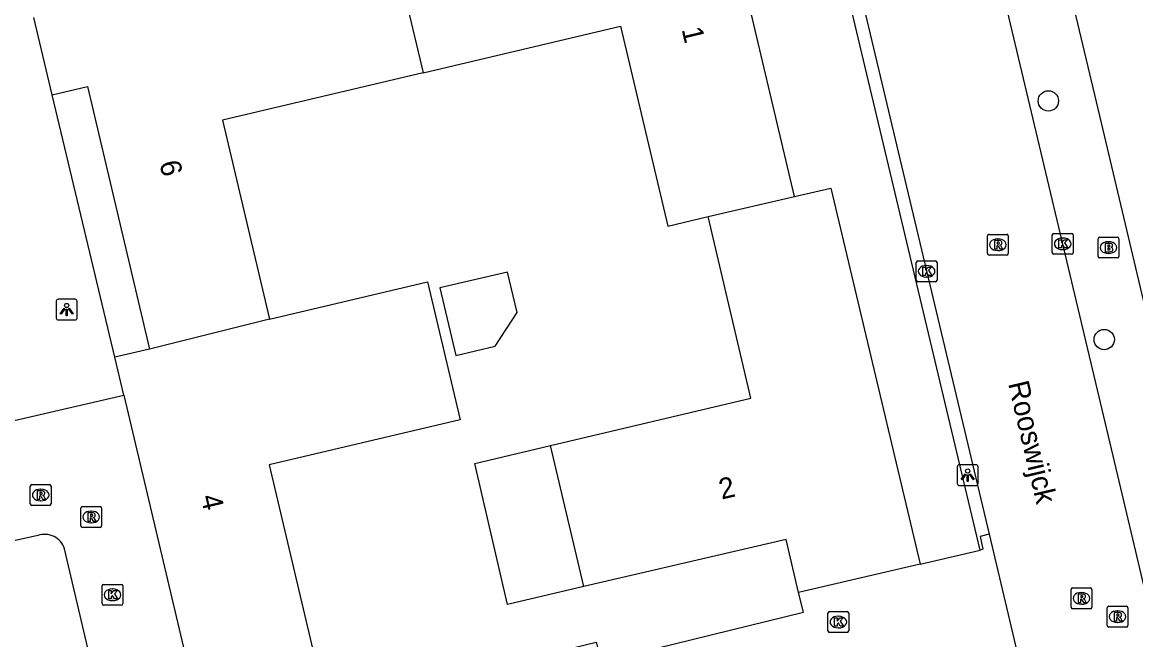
# Model space of a CAD drawing. Extents: x 157663 to 158496, y 379212 to 380934.
# Drawn here: x 158239.3 to 158292.8, y 380719.3 to 380749 of the extents above; entities that cross this region are included whole.
import ezdxf

# ---------------------------------------------------------------- set-up
doc = ezdxf.new("R2010")
doc.units = 0
for name, color, linetype in [('IMGEO_Boom', 7, 'Continuous'), ('IMGEO_Brandkraan', 7, 'Continuous'), ('IMGEO_Kolk', 7, 'Continuous'), ('IMGEO_Lichtpunt', 7, 'Continuous'), ('IMGEO_Openbare_ruimte_label', 7, 'Continuous'), ('IMGEO_Pand', 7, 'Continuous'), ('IMGEO_Pand_nummerreeks', 7, 'Continuous'), ('IMGEO_Rijbaan_lokaal_open', 7, 'Continuous'), ('IMGEO_Rioolput', 7, 'Continuous'), ('IMGEO_Voetpad_open', 7, 'Continuous')]:
    doc.layers.add(name, color=color, linetype=linetype)

msp = doc.modelspace()

# ---------------------------------------------------------------- linework, layer by layer
at = {"layer": 'IMGEO_Boom'}
for centre in [(158288.629, 380745.209), (158291.316, 380733.726)]:
    msp.add_circle(centre, 0.489, dxfattribs=at)
at = {"layer": 'IMGEO_Brandkraan'}
for p, q in [((158291.018, 380737.725), (158291.018, 380738.577)), ((158291.093, 380738.651), (158291.945, 380738.651)), ((158292.019, 380738.577), (158292.019, 380737.725)), ((158291.506, 380738.431), (158291.531, 380738.431)), ((158291.945, 380737.651), (158291.093, 380737.651)), ((158291.529, 380737.871), (158291.504, 380737.871))]:
    msp.add_line(p, q, dxfattribs=at)
for points in [[(158291.018, 380737.725), (158291.018, 380738.577)], [(158291.093, 380738.651), (158291.945, 380738.651)], [(158292.019, 380738.577), (158292.019, 380737.725)], [(158291.366, 380738.351), (158291.366, 380737.951), (158291.579, 380737.951)], [(158291.597, 380738.351), (158291.366, 380738.351)], [(158291.545, 380738.27), (158291.491, 380738.27), (158291.491, 380738.194)], [(158291.491, 380738.194), (158291.544, 380738.194)], [(158291.553, 380738.118), (158291.491, 380738.118), (158291.491, 380738.037)], [(158291.491, 380738.037), (158291.553, 380738.037)], [(158291.945, 380737.651), (158291.093, 380737.651)]]:
    msp.add_lwpolyline(points, dxfattribs=at)
for centre, radius, start, end in [((158291.095, 380738.575), 0.0765, 91.552, 178.448), ((158291.095, 380738.575), 0.0765, 91.552, 178.448), ((158291.943, 380738.575), 0.0765, 1.552, 88.448), ((158291.943, 380738.575), 0.0765, 1.552, 88.448), ((158291.546, 380738.232), 0.0379, 267.8285, 90.9355), ((158291.554, 380738.077), 0.0404, 269.8759, 90.5077), ((158291.585, 380738.202), 0.251, 268.6676, 293.5347), ((158291.601, 380738.206), 0.145, 59.4692, 91.5367), ((158291.626, 380738.253), 0.0922, 285.5137, 58.1501), ((158291.631, 380738.061), 0.105, 301.3115, 78.989), ((158291.095, 380737.727), 0.0765, 181.552, 268.448), ((158291.095, 380737.727), 0.0765, 181.552, 268.448), ((158291.943, 380737.727), 0.0765, 271.552, 358.448), ((158291.943, 380737.727), 0.0765, 271.552, 358.448)]:
    msp.add_arc(centre, radius, start, end, dxfattribs=at)
for centre, major_axis, ratio, start_param, end_param in [((158291.505, 380738.151), (-0.387, 0.002), 0.722429, 4.712389, 7.853982), ((158291.53, 380738.151), (-0.39, 0.002), 0.717154, 1.570796, 4.712389)]:
    msp.add_ellipse(centre, major_axis=major_axis, ratio=ratio, start_param=start_param, end_param=end_param, dxfattribs=at)
at = {"layer": 'IMGEO_Kolk'}
for p, q in [((158288.819, 380737.906), (158288.819, 380738.758)), ((158288.894, 380738.832), (158289.746, 380738.832)), ((158289.307, 380738.612), (158289.332, 380738.612)), ((158289.82, 380738.758), (158289.82, 380737.906)), ((158289.33, 380738.052), (158289.305, 380738.052)), ((158282.273, 380736.583), (158282.273, 380737.435)), ((158282.348, 380737.509), (158283.2, 380737.509)), ((158283.274, 380737.435), (158283.274, 380736.583)), ((158289.746, 380737.832), (158288.894, 380737.832)), ((158282.761, 380737.289), (158282.786, 380737.289)), ((158283.2, 380736.509), (158282.348, 380736.509)), ((158282.784, 380736.729), (158282.759, 380736.729)), ((158243.192, 380721.939), (158244.044, 380721.939)), ((158243.117, 380721.013), (158243.117, 380721.865)), ((158243.605, 380721.719), (158243.63, 380721.719)), ((158244.118, 380721.865), (158244.118, 380721.013)), ((158244.044, 380720.939), (158243.192, 380720.939)), ((158243.628, 380721.159), (158243.603, 380721.159)), ((158278.028, 380719.702), (158278.028, 380720.554)), ((158278.103, 380720.628), (158278.955, 380720.628)), ((158278.516, 380720.408), (158278.541, 380720.408)), ((158279.029, 380720.554), (158279.029, 380719.702)), ((158278.539, 380719.848), (158278.514, 380719.848)), ((158278.955, 380719.628), (158278.103, 380719.628))]:
    msp.add_line(p, q, dxfattribs=at)
for points in [[(158288.819, 380737.906), (158288.819, 380738.758)], [(158288.894, 380738.832), (158289.746, 380738.832)], [(158289.14, 380738.532), (158289.263, 380738.532), (158289.263, 380738.381), (158289.393, 380738.532), (158289.557, 380738.532), (158289.411, 380738.381), (158289.564, 380738.132), (158289.412, 380738.132), (158289.327, 380738.296), (158289.263, 380738.229), (158289.263, 380738.132), (158289.14, 380738.132), (158289.14, 380738.532)], [(158289.82, 380738.758), (158289.82, 380737.906)], [(158282.273, 380736.583), (158282.273, 380737.435)], [(158282.348, 380737.509), (158283.2, 380737.509)], [(158283.274, 380737.435), (158283.274, 380736.583)], [(158289.746, 380737.832), (158288.894, 380737.832)], [(158282.594, 380737.209), (158282.717, 380737.209), (158282.717, 380737.058), (158282.847, 380737.209), (158283.011, 380737.209), (158282.865, 380737.058), (158283.018, 380736.809), (158282.866, 380736.809), (158282.781, 380736.973), (158282.717, 380736.906), (158282.717, 380736.809), (158282.594, 380736.809), (158282.594, 380737.209)], [(158283.2, 380736.509), (158282.348, 380736.509)], [(158243.192, 380721.939), (158244.044, 380721.939)], [(158243.117, 380721.013), (158243.117, 380721.865)], [(158243.438, 380721.639), (158243.561, 380721.639), (158243.561, 380721.488), (158243.691, 380721.639), (158243.855, 380721.639), (158243.709, 380721.488), (158243.862, 380721.239), (158243.71, 380721.239), (158243.625, 380721.403), (158243.561, 380721.336), (158243.561, 380721.239), (158243.438, 380721.239), (158243.438, 380721.639)], [(158244.118, 380721.865), (158244.118, 380721.013)], [(158244.044, 380720.939), (158243.192, 380720.939)], [(158278.028, 380719.702), (158278.028, 380720.554)], [(158278.103, 380720.628), (158278.955, 380720.628)], [(158278.349, 380720.328), (158278.472, 380720.328), (158278.472, 380720.177), (158278.602, 380720.328), (158278.766, 380720.328), (158278.62, 380720.177), (158278.773, 380719.928), (158278.621, 380719.928), (158278.536, 380720.092), (158278.472, 380720.025), (158278.472, 380719.928), (158278.349, 380719.928), (158278.349, 380720.328)], [(158279.029, 380720.554), (158279.029, 380719.702)], [(158278.955, 380719.628), (158278.103, 380719.628)]]:
    msp.add_lwpolyline(points, dxfattribs=at)
for centre, start, end in [((158288.896, 380738.756), 91.552, 178.448), ((158288.896, 380738.756), 91.552, 178.448), ((158289.744, 380738.756), 1.552, 88.448), ((158289.744, 380738.756), 1.552, 88.448), ((158282.35, 380737.433), 91.552, 178.448), ((158282.35, 380737.433), 91.552, 178.448), ((158283.198, 380737.433), 1.552, 88.448), ((158283.198, 380737.433), 1.552, 88.448), ((158288.896, 380737.908), 181.552, 268.448), ((158288.896, 380737.908), 181.552, 268.448), ((158289.744, 380737.908), 271.552, 358.448), ((158289.744, 380737.908), 271.552, 358.448), ((158282.35, 380736.585), 181.552, 268.448), ((158282.35, 380736.585), 181.552, 268.448), ((158283.198, 380736.585), 271.552, 358.448), ((158283.198, 380736.585), 271.552, 358.448), ((158243.194, 380721.863), 91.552, 178.448), ((158243.194, 380721.863), 91.552, 178.448), ((158244.042, 380721.863), 1.552, 88.448), ((158244.042, 380721.863), 1.552, 88.448), ((158243.194, 380721.015), 181.552, 268.448), ((158243.194, 380721.015), 181.552, 268.448), ((158244.042, 380721.015), 271.552, 358.448), ((158244.042, 380721.015), 271.552, 358.448), ((158278.105, 380720.552), 91.552, 178.448), ((158278.105, 380720.552), 91.552, 178.448), ((158278.953, 380720.552), 1.552, 88.448), ((158278.953, 380720.552), 1.552, 88.448), ((158278.105, 380719.704), 181.552, 268.448), ((158278.105, 380719.704), 181.552, 268.448), ((158278.953, 380719.704), 271.552, 358.448), ((158278.953, 380719.704), 271.552, 358.448)]:
    msp.add_arc(centre, 0.0765, start, end, dxfattribs=at)
for centre, major_axis, ratio, start_param, end_param in [((158289.306, 380738.332), (-0.387, 0.002), 0.722429, 4.712389, 7.853982), ((158289.331, 380738.332), (-0.39, 0.002), 0.717154, 1.570796, 4.712389), ((158282.76, 380737.009), (-0.387, 0.002), 0.722429, 4.712389, 7.853982), ((158282.785, 380737.009), (-0.39, 0.002), 0.717154, 1.570796, 4.712389), ((158243.604, 380721.439), (-0.387, 0.002), 0.722429, 4.712389, 7.853982), ((158243.629, 380721.439), (-0.39, 0.002), 0.717154, 1.570796, 4.712389), ((158278.515, 380720.128), (-0.387, 0.002), 0.722429, 4.712389, 7.853982), ((158278.54, 380720.128), (-0.39, 0.002), 0.717154, 1.570796, 4.712389)]:
    msp.add_ellipse(centre, major_axis=major_axis, ratio=ratio, start_param=start_param, end_param=end_param, dxfattribs=at)
at = {"layer": 'IMGEO_Lichtpunt'}
for p, q in [((158240.918, 380735.568), (158240.918, 380734.761)), ((158240.918, 380735.568), (158240.918, 380734.761)), ((158241.82, 380735.663), (158241.012, 380735.663)), ((158241.82, 380735.663), (158241.012, 380735.663)), ((158241.914, 380734.761), (158241.914, 380735.568)), ((158241.914, 380734.761), (158241.914, 380735.568)), ((158241.012, 380734.667), (158241.82, 380734.667)), ((158241.012, 380734.667), (158241.82, 380734.667)), ((158284.251, 380727.602), (158284.251, 380726.795)), ((158284.251, 380727.602), (158284.251, 380726.795)), ((158285.153, 380727.697), (158284.345, 380727.697)), ((158285.153, 380727.697), (158284.345, 380727.697)), ((158285.247, 380726.795), (158285.247, 380727.602)), ((158285.247, 380726.795), (158285.247, 380727.602)), ((158284.345, 380726.701), (158285.153, 380726.701)), ((158284.345, 380726.701), (158285.153, 380726.701))]:
    msp.add_line(p, q, dxfattribs=at)
for points in [[(158241.292, 380735.232), (158241.331, 380735.204), (158241.143, 380734.942), (158241.105, 380734.969), (158241.292, 380735.232)], [(158241.394, 380735.184), (158241.441, 380735.184), (158241.441, 380734.862), (158241.394, 380734.862), (158241.394, 380735.184)], [(158241.504, 380735.204), (158241.542, 380735.231), (158241.729, 380734.969), (158241.69, 380734.941), (158241.504, 380735.204)], [(158284.625, 380727.266), (158284.664, 380727.238), (158284.476, 380726.976), (158284.438, 380727.003), (158284.625, 380727.266)], [(158284.837, 380727.238), (158284.875, 380727.265), (158285.062, 380727.003), (158285.023, 380726.975), (158284.837, 380727.238)], [(158284.727, 380727.218), (158284.774, 380727.218), (158284.774, 380726.896), (158284.727, 380726.896), (158284.727, 380727.218)]]:
    msp.add_lwpolyline(points, dxfattribs=at)
for centre in [(158241.417, 380735.366), (158284.75, 380727.4)]:
    msp.add_circle(centre, 0.0994, dxfattribs=at)
for centre, start, end in [((158241.012, 380735.568), 90, 180), ((158241.012, 380735.568), 90, 180), ((158241.82, 380735.568), 0, 90), ((158241.82, 380735.568), 0, 90), ((158241.012, 380734.761), 180, 270), ((158241.012, 380734.761), 180, 270), ((158241.82, 380734.761), 270, 0), ((158241.82, 380734.761), 270, 360), ((158284.345, 380727.602), 90, 180), ((158284.345, 380727.602), 90, 180), ((158285.153, 380727.602), 0, 90), ((158285.153, 380727.602), 0, 90), ((158284.345, 380726.795), 180, 270), ((158284.345, 380726.795), 180, 270), ((158285.153, 380726.795), 270, 0), ((158285.153, 380726.795), 270, 360)]:
    msp.add_arc(centre, 0.0946, start, end, dxfattribs=at)
at = {"layer": 'IMGEO_Pand'}
for points in [[(158276.422, 380740.61), (158273.769, 380751.827), (158273.435, 380753.237), (158275.19, 380753.654), (158274.307, 380757.374)], [(158256.966, 380753.286), (158257.745, 380750), (158258.559, 380746.568)], [(158240.714, 380745.496), (158239.831, 380749.23)], [(158258.559, 380746.568), (158268.058, 380748.813), (158270.333, 380739.185), (158272.26, 380739.64)], [(158258.559, 380746.568), (158248.902, 380744.286), (158251.165, 380734.711)], [(158240.714, 380745.496), (158242.413, 380745.898), (158245.399, 380733.264)], [(158276.422, 380740.61), (158278.162, 380741.009), (158282.457, 380722.915)], [(158272.26, 380739.64), (158276.422, 380740.61)], [(158264.689, 380728.626), (158274.324, 380730.903), (158272.26, 380739.64)], [(158262.026, 380733.403), (158263.076, 380735.029), (158262.616, 380736.974), (158259.369, 380736.207), (158260.137, 380732.957), (158262.026, 380733.403)], [(158251.165, 380734.711), (158258.765, 380736.507), (158260.334, 380729.868), (158251.15, 380727.697), (158253.462, 380717.912), (158253.285, 380717.87)], [(158251.165, 380734.711), (158245.399, 380733.264)], [(158245.399, 380733.264), (158243.735, 380732.87)], [(158244.166, 380731.05), (158243.735, 380732.87)], [(158244.166, 380731.05), (158247.603, 380716.527)], [(158266.293, 380721.834), (158262.617, 380720.979), (158261.039, 380727.764), (158264.689, 380728.626)], [(158266.293, 380721.834), (158264.689, 380728.626)], [(158276.608, 380721.554), (158276.017, 380724.096), (158266.293, 380721.834)], [(158282.457, 380722.915), (158276.608, 380721.554)]]:
    msp.add_lwpolyline(points, dxfattribs=at)
at = {"layer": 'IMGEO_Rijbaan_lokaal_open'}
for points in [[(158299.078, 380697.367), (158299.024, 380697.594), (158293.7, 380719.842), (158292.832, 380723.522), (158291.886, 380727.513), (158290.986, 380731.308), (158286.732, 380749.252), (158285.857, 380752.928), (158285.387, 380754.879), (158284.513, 380758.542), (158281.657, 380770.677), (158280.79, 380774.351), (158280.032, 380777.559)], [(158273.504, 380776.015), (158277.681, 380758.46), (158278.557, 380754.776), (158285.778, 380724.361)], [(158243.735, 380732.87), (158240.714, 380745.496)], [(158237.411, 380729.488), (158244.166, 380731.05)], [(158240.03, 380724.29), (158229.947, 380722.052), (158228.285, 380721.624)], [(158285.778, 380724.361), (158285.346, 380724.251), (158285.482, 380723.632), (158285.346, 380723.589)], [(158285.778, 380724.361), (158287.535, 380716.965)], [(158242.868, 380717.022), (158241.314, 380723.658)], [(158282.457, 380722.915), (158285.346, 380723.589)], [(158255.652, 380716.314), (158261.084, 380717.74), (158266.879, 380719.16), (158267.114, 380718.206), (158276.849, 380720.602), (158276.608, 380721.554)]]:
    msp.add_lwpolyline(points, dxfattribs=at)
msp.add_arc((158240.366, 380723.352), 0.996, 17.8635, 109.7226, dxfattribs=at)
at = {"layer": 'IMGEO_Rioolput'}
for p, q in [((158285.701, 380737.863), (158285.701, 380738.715)), ((158285.776, 380738.789), (158286.628, 380738.789)), ((158286.189, 380738.569), (158286.214, 380738.569)), ((158286.702, 380738.715), (158286.702, 380737.863)), ((158286.212, 380738.009), (158286.187, 380738.009)), ((158286.628, 380737.789), (158285.776, 380737.789)), ((158239.741, 380726.742), (158240.593, 380726.742)), ((158239.666, 380725.816), (158239.666, 380726.668)), ((158240.154, 380726.522), (158240.179, 380726.522)), ((158240.667, 380726.668), (158240.667, 380725.816)), ((158240.593, 380725.742), (158239.741, 380725.742)), ((158240.177, 380725.962), (158240.152, 380725.962)), ((158242.171, 380725.685), (158243.023, 380725.685)), ((158242.096, 380724.759), (158242.096, 380725.611)), ((158242.584, 380725.465), (158242.609, 380725.465)), ((158243.097, 380725.611), (158243.097, 380724.759)), ((158243.023, 380724.685), (158242.171, 380724.685)), ((158242.607, 380724.905), (158242.582, 380724.905)), ((158289.722, 380720.841), (158289.722, 380721.693)), ((158289.797, 380721.767), (158290.649, 380721.767)), ((158290.21, 380721.547), (158290.235, 380721.547)), ((158290.723, 380721.693), (158290.723, 380720.841)), ((158290.233, 380720.987), (158290.208, 380720.987)), ((158291.455, 380719.962), (158291.455, 380720.814)), ((158291.53, 380720.888), (158292.382, 380720.888)), ((158292.456, 380720.814), (158292.456, 380719.962)), ((158290.649, 380720.767), (158289.797, 380720.767)), ((158291.943, 380720.668), (158291.968, 380720.668)), ((158292.382, 380719.888), (158291.53, 380719.888)), ((158291.966, 380720.108), (158291.941, 380720.108))]:
    msp.add_line(p, q, dxfattribs=at)
for points in [[(158285.701, 380737.863), (158285.701, 380738.715)], [(158285.776, 380738.789), (158286.628, 380738.789)], [(158286.29, 380738.487), (158286.038, 380738.489), (158286.038, 380738.089)], [(158286.702, 380738.715), (158286.702, 380737.863)], [(158286.038, 380738.089), (158286.162, 380738.089), (158286.162, 380738.251), (158286.173, 380738.251)], [(158286.216, 380738.408), (158286.162, 380738.408), (158286.162, 380738.327)], [(158286.162, 380738.327), (158286.214, 380738.327)], [(158286.22, 380738.222), (158286.291, 380738.089), (158286.431, 380738.089), (158286.366, 380738.215)], [(158286.628, 380737.789), (158285.776, 380737.789)], [(158239.741, 380726.742), (158240.593, 380726.742)], [(158239.666, 380725.816), (158239.666, 380726.668)], [(158240.255, 380726.44), (158240.003, 380726.442), (158240.003, 380726.042)], [(158240.003, 380726.042), (158240.127, 380726.042), (158240.127, 380726.204), (158240.138, 380726.204)], [(158240.181, 380726.361), (158240.127, 380726.361), (158240.127, 380726.28)], [(158240.127, 380726.28), (158240.179, 380726.28)], [(158240.185, 380726.175), (158240.256, 380726.042), (158240.396, 380726.042), (158240.331, 380726.168)], [(158240.667, 380726.668), (158240.667, 380725.816)], [(158240.593, 380725.742), (158239.741, 380725.742)], [(158242.171, 380725.685), (158243.023, 380725.685)], [(158242.096, 380724.759), (158242.096, 380725.611)], [(158242.685, 380725.383), (158242.433, 380725.385), (158242.433, 380724.985)], [(158242.433, 380724.985), (158242.557, 380724.985), (158242.557, 380725.147), (158242.568, 380725.147)], [(158242.611, 380725.304), (158242.557, 380725.304), (158242.557, 380725.223)], [(158242.557, 380725.223), (158242.609, 380725.223)], [(158242.615, 380725.118), (158242.686, 380724.985), (158242.826, 380724.985), (158242.761, 380725.111)], [(158243.097, 380725.611), (158243.097, 380724.759)], [(158243.023, 380724.685), (158242.171, 380724.685)], [(158289.722, 380720.841), (158289.722, 380721.693)], [(158289.797, 380721.767), (158290.649, 380721.767)], [(158290.311, 380721.465), (158290.059, 380721.467), (158290.059, 380721.067)], [(158290.237, 380721.386), (158290.183, 380721.386), (158290.183, 380721.305)], [(158290.723, 380721.693), (158290.723, 380720.841)], [(158290.059, 380721.067), (158290.183, 380721.067), (158290.183, 380721.229), (158290.194, 380721.229)], [(158290.183, 380721.305), (158290.235, 380721.305)], [(158290.241, 380721.2), (158290.312, 380721.067), (158290.452, 380721.067), (158290.387, 380721.193)], [(158291.455, 380719.962), (158291.455, 380720.814)], [(158291.53, 380720.888), (158292.382, 380720.888)], [(158292.456, 380720.814), (158292.456, 380719.962)], [(158290.649, 380720.767), (158289.797, 380720.767)], [(158292.044, 380720.586), (158291.792, 380720.588), (158291.792, 380720.188)], [(158291.792, 380720.188), (158291.916, 380720.188), (158291.916, 380720.35), (158291.927, 380720.35)], [(158291.97, 380720.507), (158291.916, 380720.507), (158291.916, 380720.426)], [(158291.916, 380720.426), (158291.968, 380720.426)], [(158291.974, 380720.321), (158292.045, 380720.188), (158292.185, 380720.188), (158292.12, 380720.314)], [(158292.382, 380719.888), (158291.53, 380719.888)]]:
    msp.add_lwpolyline(points, dxfattribs=at)
for centre, radius, start, end in [((158285.778, 380738.713), 0.0765, 91.552, 178.448), ((158285.778, 380738.713), 0.0765, 91.552, 178.448), ((158286.289, 380738.377), 0.109, 350.3612, 89.416), ((158286.626, 380738.713), 0.0765, 1.552, 88.448), ((158286.626, 380738.713), 0.0765, 1.552, 88.448), ((158286.172, 380738.198), 0.0533, 26.0293, 88.6989), ((158286.198, 380738.516), 0.19, 274.7715, 282.9687), ((158286.222, 380738.312), 0.0964, 77.0061, 93.1865), ((158286.236, 380738.369), 0.0378, 276.6634, 79.6772), ((158286.287, 380738.377), 0.112, 277.5842, 350.9817), ((158286.271, 380738.162), 0.108, 29.5134, 73.7905), ((158285.778, 380737.865), 0.0765, 181.552, 268.448), ((158285.778, 380737.865), 0.0765, 181.552, 268.448), ((158286.626, 380737.865), 0.0765, 271.552, 358.448), ((158286.626, 380737.865), 0.0765, 271.552, 358.448), ((158239.743, 380726.666), 0.0765, 91.552, 178.448), ((158239.743, 380726.666), 0.0765, 91.552, 178.448), ((158240.591, 380726.666), 0.0765, 1.552, 88.448), ((158240.591, 380726.666), 0.0765, 1.552, 88.448), ((158240.137, 380726.151), 0.0533, 26.0293, 88.6989), ((158240.163, 380726.469), 0.19, 274.7715, 282.9687), ((158240.187, 380726.265), 0.0964, 77.0061, 93.1865), ((158240.201, 380726.322), 0.0378, 276.6634, 79.6772), ((158240.254, 380726.33), 0.109, 350.3612, 89.416), ((158240.252, 380726.33), 0.112, 277.5842, 350.9817), ((158240.236, 380726.115), 0.108, 29.5134, 73.7905), ((158239.743, 380725.818), 0.0765, 181.552, 268.448), ((158239.743, 380725.818), 0.0765, 181.552, 268.448), ((158240.591, 380725.818), 0.0765, 271.552, 358.448), ((158240.591, 380725.818), 0.0765, 271.552, 358.448), ((158242.173, 380725.609), 0.0765, 91.552, 178.448), ((158242.173, 380725.609), 0.0765, 91.552, 178.448), ((158243.021, 380725.609), 0.0765, 1.552, 88.448), ((158243.021, 380725.609), 0.0765, 1.552, 88.448), ((158242.567, 380725.094), 0.0533, 26.0293, 88.6989), ((158242.593, 380725.412), 0.19, 274.7715, 282.9687), ((158242.617, 380725.208), 0.0964, 77.0061, 93.1865), ((158242.631, 380725.265), 0.0378, 276.6634, 79.6772), ((158242.684, 380725.273), 0.109, 350.3612, 89.416), ((158242.682, 380725.273), 0.112, 277.5842, 350.9817), ((158242.666, 380725.058), 0.108, 29.5134, 73.7905), ((158242.173, 380724.761), 0.0765, 181.552, 268.448), ((158242.173, 380724.761), 0.0765, 181.552, 268.448), ((158243.021, 380724.761), 0.0765, 271.552, 358.448), ((158243.021, 380724.761), 0.0765, 271.552, 358.448), ((158289.799, 380721.691), 0.0765, 91.552, 178.448), ((158289.799, 380721.691), 0.0765, 91.552, 178.448), ((158290.243, 380721.29), 0.0964, 77.0061, 93.1865), ((158290.257, 380721.347), 0.0378, 276.6634, 79.6772), ((158290.31, 380721.355), 0.109, 350.3612, 89.416), ((158290.647, 380721.691), 0.0765, 1.552, 88.448), ((158290.647, 380721.691), 0.0765, 1.552, 88.448), ((158289.799, 380720.843), 0.0765, 181.552, 268.448), ((158289.799, 380720.843), 0.0765, 181.552, 268.448), ((158290.193, 380721.176), 0.0533, 26.0293, 88.6989), ((158290.219, 380721.494), 0.19, 274.7715, 282.9687), ((158290.308, 380721.355), 0.112, 277.5842, 350.9817), ((158290.292, 380721.14), 0.108, 29.5134, 73.7905), ((158290.647, 380720.843), 0.0765, 271.552, 358.448), ((158290.647, 380720.843), 0.0765, 271.552, 358.448), ((158291.532, 380720.812), 0.0765, 91.552, 178.448), ((158291.532, 380720.812), 0.0765, 91.552, 178.448), ((158292.38, 380720.812), 0.0765, 1.552, 88.448), ((158292.38, 380720.812), 0.0765, 1.552, 88.448), ((158291.926, 380720.297), 0.0533, 26.0293, 88.6989), ((158291.952, 380720.615), 0.19, 274.7715, 282.9687), ((158291.976, 380720.411), 0.0964, 77.0061, 93.1865), ((158291.99, 380720.468), 0.0378, 276.6634, 79.6772), ((158292.043, 380720.476), 0.109, 350.3612, 89.416), ((158292.041, 380720.476), 0.112, 277.5842, 350.9817), ((158292.025, 380720.261), 0.108, 29.5134, 73.7905), ((158291.532, 380719.964), 0.0765, 181.552, 268.448), ((158291.532, 380719.964), 0.0765, 181.552, 268.448), ((158292.38, 380719.964), 0.0765, 271.552, 358.448), ((158292.38, 380719.964), 0.0765, 271.552, 358.448)]:
    msp.add_arc(centre, radius, start, end, dxfattribs=at)
for centre, major_axis, ratio, start_param, end_param in [((158286.188, 380738.289), (-0.387, 0.002), 0.722429, 4.712389, 7.853982), ((158286.213, 380738.289), (-0.39, 0.002), 0.717154, 1.570796, 4.712389), ((158240.153, 380726.242), (-0.387, 0.002), 0.722429, 4.712389, 7.853982), ((158240.178, 380726.242), (-0.39, 0.002), 0.717154, 1.570796, 4.712389), ((158242.583, 380725.185), (-0.387, 0.002), 0.722429, 4.712389, 7.853982), ((158242.608, 380725.185), (-0.39, 0.002), 0.717154, 1.570796, 4.712389), ((158290.209, 380721.267), (-0.387, 0.002), 0.722429, 4.712389, 7.853982), ((158290.234, 380721.267), (-0.39, 0.002), 0.717154, 1.570796, 4.712389), ((158291.942, 380720.388), (-0.387, 0.002), 0.722429, 4.712389, 7.853982), ((158291.967, 380720.388), (-0.39, 0.002), 0.717154, 1.570796, 4.712389)]:
    msp.add_ellipse(centre, major_axis=major_axis, ratio=ratio, start_param=start_param, end_param=end_param, dxfattribs=at)
at = {"layer": 'IMGEO_Voetpad_open'}
for points in [[(158285.346, 380723.589), (158277.096, 380758.306), (158273.031, 380775.835)], [(158296.795, 380720.47), (158294.972, 380728.159), (158294.286, 380731.078), (158291.182, 380744.148), (158289.647, 380750.631), (158288.94, 380753.648)]]:
    msp.add_lwpolyline(points, dxfattribs=at)

# ---------------------------------------------------------------- texts
at = {"layer": 'IMGEO_Openbare_ruimte_label'}
msp.add_text('Rooswijck', height=1, rotation=283.2438, dxfattribs=at).set_placement((158286.686, 380731.613))
at = {"layer": 'IMGEO_Pand_nummerreeks'}
for s, rotation, p in [('1', 283.5331, (158270.986, 380748.654)), ('6', 283.2976, (158245.87, 380742.229)), ('2', 13.2947, (158272.913, 380726.019)), ('4', 283.2924, (158247.853, 380726.16))]:
    msp.add_text(s, height=1, rotation=rotation, dxfattribs=at).set_placement(p)

doc.saveas('drawing.dxf')
